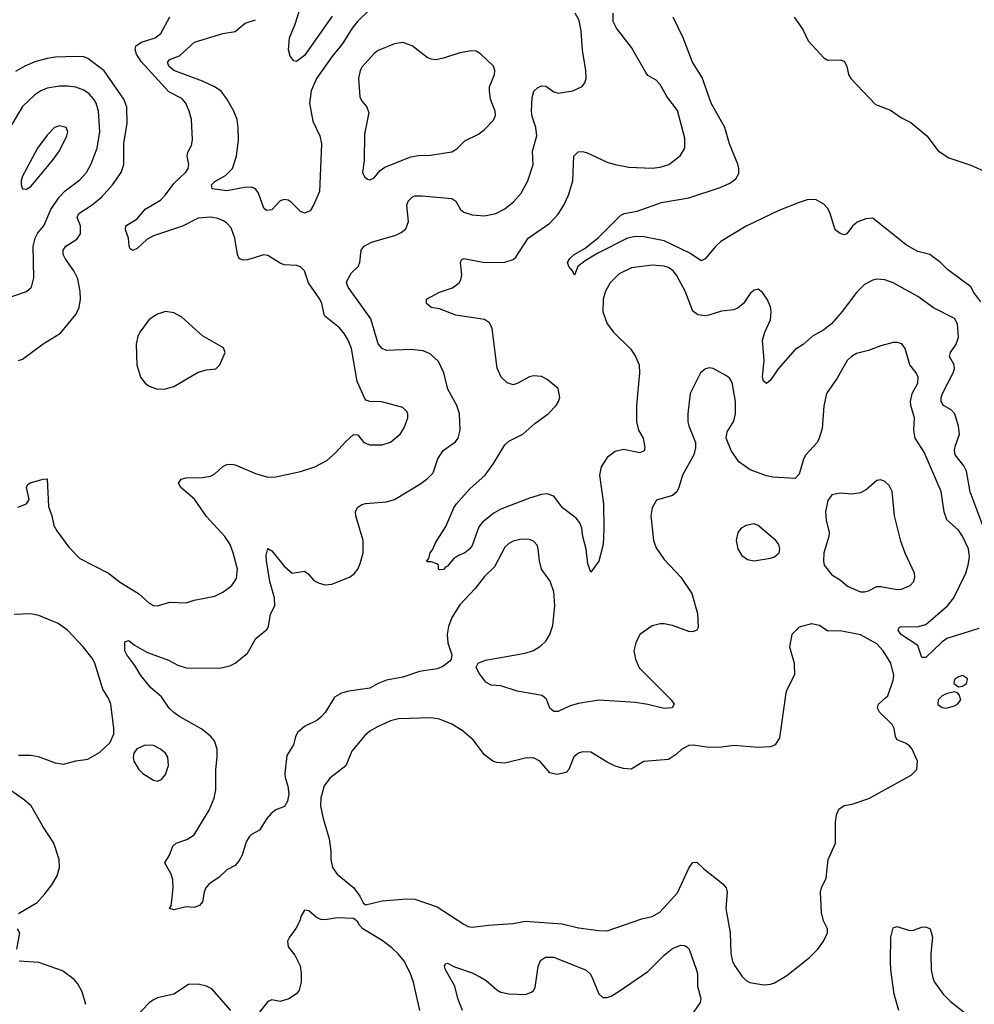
# Model space of a CAD drawing. Header units: inches. Extents: x 1682530 to 1839546, y 640742 to 791647.
# Tile 544 of 656: x 1783636 to 1788307, y 668501 to 673318. Entities that reach past the tile are written whole.
import ezdxf

# ---------------------------------------------------------------- set-up
doc = ezdxf.new("R2010")
doc.units = ezdxf.units.IN
doc.header["$MEASUREMENT"] = 0
doc.layers.add('B7686', color=7, linetype='Continuous')
doc.layers.add('B7687', color=7, linetype='Continuous')

msp = doc.modelspace()

# ---------------------------------------------------------------- linework, layer by layer
at = {"layer": 'B7686', "color": 5}
for points, elevation in [([(1783630, 669720.3), (1783690, 669719.3), (1783727.1, 669712.9), (1783810, 669683), (1783850, 669676.2), (1783910, 669691.8), (1783970, 669701.1), (1784027.1, 669732.9), (1784078, 669782), (1784096.1, 669823.9), (1784095.8, 669850), (1784081.1, 669970), (1784070, 669998), (1784068.8, 670000)], 580), ([(1785175.2, 670000), (1785130.6, 669929.4), (1785110, 669905.1), (1785090, 669888.7), (1785030, 669859.7), (1784996, 669830), (1784985.5, 669810), (1784976.1, 669770), (1784942.4, 669717.6), (1784933.8, 669630), (1784934.9, 669610), (1784948.7, 669568.7), (1784952.2, 669530), (1784945.9, 669494.1), (1784931.6, 669468.4), (1784890, 669451.8), (1784866, 669434), (1784845.3, 669410), (1784810, 669352.3), (1784770, 669331.6), (1784759.4, 669320.6), (1784744.2, 669295.8), (1784724, 669230), (1784710, 669205.1), (1784690, 669180.7), (1784650, 669158.4), (1784610, 669121.6), (1784563, 669090), (1784546.4, 669070), (1784538.4, 669050), (1784530, 669002), (1784516.1, 668983.9), (1784490, 668975.1), (1784450, 668978.4), (1784390, 668963.7), (1784369.3, 668969.3), (1784376.5, 668983.5), (1784380.9, 669010), (1784387.3, 669070), (1784385.6, 669110), (1784377.4, 669137.4), (1784346.3, 669193.7), (1784369.1, 669230.9), (1784384.8, 669275.2), (1784402, 669290), (1784453.1, 669306.9), (1784489.6, 669330.4), (1784563.5, 669450), (1784587.1, 669510), (1784596, 669550), (1784595.8, 669650), (1784602.8, 669710), (1784601.8, 669750), (1784588.7, 669790), (1784570, 669813.5), (1784526.7, 669846.7), (1784415.1, 669910), (1784390, 669928.7), (1784367.2, 669950), (1784333.1, 670000)], 560), ([(1787380.9, 670000), (1787354.6, 669805.4), (1787333.4, 669770), (1787310, 669760.5), (1787250, 669756.8), (1787130, 669767.7), (1787070, 669758.9), (1787010, 669757.1), (1786931.4, 669768.6), (1786910, 669766.4), (1786875.8, 669750), (1786850, 669724.2), (1786810, 669698.4), (1786690.4, 669689.6), (1786628, 669652), (1786590, 669655.1), (1786550, 669666.3), (1786510, 669685.4), (1786430, 669734), (1786390, 669735.8), (1786370, 669729.6), (1786348.2, 669711.8), (1786323.1, 669650), (1786310, 669635.8), (1786264.7, 669624.7), (1786230, 669633.3), (1786180.5, 669690), (1786150, 669707.6), (1786110, 669705.3), (1786010, 669681.5), (1785970, 669683.4), (1785950.5, 669690.5), (1785910, 669721.5), (1785854.6, 669794.6), (1785800.7, 669840.7), (1785751.2, 669871.2), (1785690, 669896), (1785650, 669902.2), (1785490, 669897.1), (1785450, 669887.3), (1785383.5, 669856.5), (1785350, 669837.4), (1785324, 669816), (1785260.9, 669739.1), (1785231.9, 669668.1), (1785153, 669607), (1785126.3, 669570), (1785108.7, 669511.3), (1785108.1, 669470), (1785120.7, 669410), (1785150.2, 669310), (1785158, 669250), (1785157.6, 669210), (1785166, 669170), (1785190, 669138), (1785270.4, 669070), (1785300.5, 669030), (1785316.8, 668996.8), (1785327.7, 668987.7), (1785410, 669007.6), (1785530, 669017.2), (1785570, 669016), (1785678.2, 668978.2), (1785810, 668892.8), (1785830, 668882.3), (1785850, 668878.3), (1785930, 668888.8), (1786050, 668896.5), (1786110, 668907.6), (1786290, 668894), (1786370, 668874.7), (1786470, 668861.5), (1786510, 668860.8), (1786681, 668919), (1786730, 668930.2), (1786767.9, 668952.1), (1786854.1, 669045.9), (1786911.2, 669170), (1786930, 669194.4), (1786950, 669196.4), (1786983.8, 669163.8), (1787077.1, 669090), (1787092.7, 669070), (1787097.6, 669050), (1787091.5, 668970), (1787113.2, 668850), (1787115.3, 668750), (1787124.6, 668710), (1787134.9, 668690), (1787170, 668638.4), (1787190, 668617.6), (1787208.2, 668608.2), (1787276.7, 668596.7), (1787310, 668599), (1787330, 668606.3), (1787390, 668642.3), (1787500.7, 668730), (1787541.6, 668770), (1787569.5, 668810), (1787589.5, 668850), (1787589.4, 668870), (1787569.7, 668909.7), (1787558.7, 668950), (1787555.1, 669050), (1787558.7, 669070), (1787582, 669118), (1787591.3, 669210), (1787628, 669290), (1787627.7, 669392.3), (1787632.7, 669427.3), (1787644.9, 669455.1), (1787670, 669473), (1787710, 669480.5), (1787791.4, 669508.6), (1787997.5, 669622.5), (1788025.2, 669650), (1788029.2, 669690), (1788003.7, 669750), (1787990, 669766), (1787970, 669779.3), (1787930, 669795.3), (1787921.2, 669810), (1787914.5, 669850), (1787904.5, 669870), (1787843, 669930), (1787833, 669950), (1787838.4, 669970), (1787873.1, 670000)], 580), ([(1786813.7, 670000), (1786823.7, 669990), (1786838, 669970), (1786828.2, 669951.8), (1786790, 669947.8), (1786710, 669968.4), (1786650, 669976.9), (1786470, 669989.7), (1786370, 669973.3), (1786330, 669961.1), (1786270, 669934), (1786250, 669933.3), (1786230, 669949.3), (1786213.4, 669993.4), (1786206, 670000)], 560), ([(1788140.5, 670000), (1788130.5, 669990), (1788128.4, 669968.4), (1788150, 669953.4), (1788170, 669950.4), (1788210, 669961.1), (1788224.5, 669970), (1788240.7, 669990), (1788238, 670000)], 580), ([(1783630, 668946), (1783720.7, 668999.3), (1783758.9, 669041.1), (1783793.8, 669086.2), (1783819.7, 669130), (1783831.1, 669170), (1783828.6, 669210), (1783803.5, 669290), (1783750, 669369.6), (1783691.5, 669471.5), (1783659.6, 669499.6), (1783554, 669574)], 580), ([(1785593.1, 668470), (1785562.9, 668610), (1785548.9, 668650), (1785518.8, 668710), (1785488.3, 668748.3), (1785457.6, 668777.6), (1785410, 668812.4), (1785315.4, 668870), (1785296.9, 668890), (1785290, 668905.2), (1785270, 668921.2), (1785190, 668923.6), (1785130, 668914), (1785110, 668915.1), (1785087, 668927), (1785050, 668959), (1785030, 668962), (1785011.3, 668930), (1785006.8, 668910), (1784987.7, 668872.3), (1784956, 668830), (1784946.8, 668810), (1784950, 668782), (1784981.6, 668741.6), (1785008.7, 668688.7), (1785013.8, 668653.8), (1785013.4, 668610), (1785003.8, 668570), (1784990, 668552.3), (1784952.5, 668527.5), (1784910, 668515.1), (1784870, 668522.7), (1784850, 668515.1), (1784810, 668462.4)], 580), ([(1783622, 668770), (1783636, 668850), (1783626, 668870)], 580), ([(1787937.4, 668470), (1787914.9, 668550), (1787898, 668670), (1787896.5, 668710), (1787898.3, 668830), (1787910, 668874.8), (1787930, 668882), (1787990, 668862), (1788010, 668863), (1788050, 668878), (1788070, 668880.5), (1788090.3, 668870.3), (1788103.1, 668830), (1788094, 668750), (1788095.2, 668670), (1788103.5, 668630), (1788112.4, 668610), (1788154.9, 668550), (1788190, 668514.9), (1788290, 668436.5)], 560), ([(1785802.8, 668470), (1785779.3, 668530), (1785765.3, 668590), (1785719.7, 668670), (1785715.1, 668690), (1785721.3, 668698.7), (1785730, 668703), (1785764.1, 668684.1), (1785850, 668654.3), (1785890, 668634.2), (1785917.7, 668617.7), (1785970, 668571.5), (1785990, 668559.7), (1786030, 668553), (1786110.8, 668549.2), (1786139.5, 668560.5), (1786150.8, 668569.2), (1786157.6, 668582.4), (1786173.7, 668686.3), (1786184.8, 668715.2), (1786208.9, 668731.1), (1786250, 668731.9), (1786408.3, 668668.3), (1786427.9, 668650), (1786435.8, 668635.8), (1786470, 668553), (1786490, 668534.9), (1786510, 668534), (1786530, 668540.3), (1786570, 668564.6), (1786710, 668661.3), (1786790, 668741.3), (1786830, 668773.4), (1786870, 668790.3), (1786890, 668788), (1786901.3, 668781.3), (1786911.4, 668771.4), (1786948.5, 668668.5), (1786952.6, 668650), (1786951.8, 668590), (1786969.2, 668530), (1786965, 668510), (1786918.6, 668441.4)], 560), ([(1783959.6, 668499.6), (1783941.5, 668561.5), (1783920.7, 668600.7), (1783903.1, 668623.1), (1783844.8, 668664.8), (1783730, 668706), (1783632.7, 668712.7)], 580), ([(1784669.8, 668470), (1784576.7, 668576.7), (1784550, 668589.8), (1784510, 668599.8), (1784462, 668598), (1784390, 668551.2), (1784310, 668532.6), (1784290, 668523.1), (1784270, 668508.3), (1784201.8, 668438.2)], 580)]:
    msp.add_lwpolyline(points, dxfattribs=dict(at, elevation=elevation))
at = {"layer": 'B7686', "color": 5, "elevation": 580}
msp.add_lwpolyline([(1784250, 669769.3), (1784208.4, 669751.6), (1784194, 669730), (1784190.7, 669710), (1784194, 669690), (1784218.8, 669650), (1784238.8, 669630), (1784290, 669598), (1784310, 669593.4), (1784330, 669600.7), (1784350, 669626), (1784363.6, 669670), (1784360.7, 669710), (1784350, 669729.2), (1784325.2, 669750), (1784290, 669767)], close=True, dxfattribs=at)
at = {"layer": 'B7687', "color": 5}
for points, elevation in [([(1785165, 673335), (1785030, 673143), (1784990, 673113.2), (1784977.2, 673117.2), (1784960.1, 673140.1), (1784951.6, 673170), (1784956.8, 673230), (1784983.8, 673296.2), (1785019.1, 673410)], 540), ([(1784333.1, 670000), (1784330, 670004.5), (1784277.6, 670050), (1784229, 670109), (1784199, 670159), (1784159.7, 670210), (1784149.7, 670230.3), (1784150, 670274), (1784170, 670281), (1784198.4, 670258.4), (1784261.6, 670221.6), (1784364.6, 670184.6), (1784410, 670159.5), (1784450, 670147.2), (1784614.7, 670145.3), (1784663.6, 670156.4), (1784689.6, 670170.4), (1784750, 670219.1), (1784791.8, 670290), (1784845.7, 670334.3), (1784854, 670350), (1784863.5, 670410), (1784884, 670450), (1784882, 670490), (1784860.6, 670570), (1784843.1, 670670), (1784842, 670698), (1784849.6, 670730.4), (1784870, 670719.1), (1784930, 670643.8), (1784970, 670610.4), (1785030, 670619.5), (1785047.8, 670607.8), (1785074.8, 670574.8), (1785100.7, 670560.7), (1785130, 670553.6), (1785164, 670556), (1785249.5, 670590), (1785272.4, 670607.6), (1785290, 670630.5), (1785302.5, 670657.5), (1785316.4, 670710), (1785317.2, 670770), (1785281.3, 670890), (1785279.6, 670910), (1785288.3, 670931.7), (1785310, 670946), (1785328.4, 670951.6), (1785430, 670958.5), (1785469.8, 670970.2), (1785594.1, 671045.9), (1785630, 671072.2), (1785658.5, 671101.5), (1785682.7, 671170), (1785708.3, 671210), (1785767.9, 671252.1), (1785782, 671270), (1785791.9, 671310), (1785788.8, 671390), (1785775, 671430), (1785731.6, 671510), (1785710.6, 671590.6), (1785685.4, 671645.4), (1785643.7, 671683.7), (1785610, 671698.5), (1785550, 671704.1), (1785430, 671699.1), (1785409.8, 671709.8), (1785390, 671732), (1785354, 671854), (1785243.5, 672010), (1785235.6, 672030), (1785238.3, 672041.7), (1785260.3, 672079.7), (1785291.5, 672110), (1785299.7, 672130), (1785307.6, 672190), (1785322, 672210), (1785357.2, 672230), (1785476.6, 672263.4), (1785503.1, 672276.9), (1785525.1, 672294.9), (1785538.9, 672330), (1785529.8, 672410), (1785536.9, 672430), (1785556, 672450), (1785570, 672456), (1785603.1, 672456.9), (1785750, 672443.7), (1785770.2, 672430.2), (1785792.2, 672390), (1785810, 672376), (1785850, 672362.8), (1785910, 672358), (1785966, 672370), (1786010, 672392.6), (1786052.4, 672427.6), (1786089.7, 672470), (1786122, 672530), (1786148.8, 672610), (1786145.5, 672674.5), (1786165.6, 672750), (1786160.8, 672790), (1786143.9, 672843.9), (1786140.7, 672870), (1786143.3, 672936.7), (1786152, 672968), (1786170, 672985.3), (1786190, 672994.6), (1786210, 672993.4), (1786250, 672965.7), (1786270, 672958.9), (1786342, 672970), (1786388.3, 672991.7), (1786401.6, 673010), (1786408.2, 673030), (1786406.4, 673070), (1786389.1, 673169.1), (1786383, 673263), (1786374, 673314), (1786353.3, 673350)], 560), ([(1785350, 673367.7), (1785289.4, 673310), (1785262.9, 673277.1), (1785217.5, 673202.5), (1785163.7, 673136.3), (1785088.6, 673030), (1785061.6, 672970), (1785054.8, 672910), (1785070, 672821), (1785103.9, 672750), (1785112.4, 672710), (1785102.3, 672477.7), (1785073, 672410), (1785056.5, 672383.5), (1785030, 672372.3), (1785010, 672379.3), (1784964.9, 672424.9), (1784950, 672434.5), (1784930, 672438.4), (1784910, 672432), (1784870, 672388.3), (1784843.9, 672383.9), (1784830, 672396), (1784804.4, 672470), (1784789.8, 672489.8), (1784770, 672498), (1784736.5, 672496.5), (1784650, 672480.9), (1784577.2, 672490), (1784575.1, 672510), (1784590, 672526.4), (1784643.8, 672556.2), (1784676.8, 672590), (1784696.4, 672650), (1784706.9, 672730), (1784705.7, 672790), (1784699.7, 672830), (1784684.4, 672870), (1784650, 672931.6), (1784620.5, 672970), (1784589.7, 672990), (1784530, 673018), (1784389.7, 673070), (1784366, 673090), (1784359.1, 673110), (1784370, 673122.6), (1784418.6, 673141.4), (1784491.4, 673208.6), (1784630, 673251), (1784690, 673260.2), (1784739.5, 673300.5), (1784790, 673318.2)], 560), ([(1788350, 670838.3), (1788287.5, 671007.5), (1788268.1, 671110), (1788255.8, 671135.8), (1788213.7, 671190), (1788209.9, 671210), (1788213.1, 671230), (1788233.9, 671290), (1788229.3, 671329.3), (1788211.5, 671390), (1788194.3, 671410), (1788155.8, 671430), (1788145.7, 671450), (1788145.7, 671470), (1788151.9, 671490), (1788203.9, 671590), (1788209.8, 671610), (1788208, 671630), (1788185.5, 671670), (1788189.8, 671690), (1788217.7, 671730), (1788230, 671764.7), (1788224.5, 671830), (1788210, 671855.4), (1788108, 671908), (1788030, 671963.1), (1787910, 672030.9), (1787870, 672045.1), (1787830, 672048.4), (1787810, 672044.4), (1787770, 672022), (1787730, 671983.5), (1787660.3, 671890), (1787608.9, 671830), (1787570, 671800.7), (1787516, 671770), (1787470, 671729.8), (1787430, 671705.1), (1787346.5, 671610), (1787310, 671554.5), (1787290, 671538), (1787276, 671550), (1787271.4, 671571.4), (1787279.3, 671650), (1787270.9, 671750), (1787282.7, 671790), (1787309.7, 671850), (1787313.7, 671890), (1787310, 671914), (1787293.6, 671950), (1787270, 671984), (1787250, 671999), (1787230, 671995.3), (1787210, 671979), (1787177.1, 671930), (1787151.8, 671908.2), (1787130, 671898.7), (1787070, 671892), (1787007.8, 671872.2), (1786989.8, 671869.8), (1786954.2, 671874.2), (1786930, 671891.3), (1786892, 671990), (1786850, 672068.2), (1786832.8, 672090), (1786810, 672105), (1786790, 672111.7), (1786730, 672117.8), (1786630, 672104.1), (1786570, 672075), (1786524.5, 672030), (1786502.6, 671990), (1786491.1, 671950), (1786489.4, 671889.4), (1786510.2, 671830.2), (1786540.9, 671790), (1786625.8, 671705.8), (1786649.2, 671670), (1786666.9, 671630), (1786669.2, 671590), (1786654.3, 671430), (1786654.2, 671350), (1786664.1, 671310), (1786687.2, 671270), (1786694.1, 671225.9), (1786691.2, 671208.8), (1786670, 671199.8), (1786590, 671214.5), (1786550, 671206.3), (1786510, 671175.6), (1786480.9, 671130), (1786472.9, 671090), (1786492, 670950), (1786494.3, 670825.7), (1786490.2, 670750), (1786470.3, 670669.7), (1786430, 670615.3), (1786416.2, 670656.2), (1786407.9, 670727.9), (1786390.9, 670790), (1786387.2, 670830), (1786377.3, 670857.3), (1786359.1, 670879.1), (1786291.8, 670930), (1786250, 670986.6), (1786217.7, 670997.7), (1786190, 670994.5), (1786130, 670977.3), (1785990, 670923.7), (1785956.5, 670903.5), (1785900.9, 670859.1), (1785883, 670837), (1785850, 670746), (1785839, 670730), (1785814, 670710), (1785782.6, 670697.4), (1785759.1, 670680.9), (1785730, 670644), (1785719.6, 670640.4), (1785710, 670628), (1785690, 670626), (1785686, 670630), (1785686, 670650), (1785676.4, 670656.4), (1785650, 670666), (1785630, 670666), (1785628, 670670), (1785638, 670682), (1785645.2, 670710), (1785656, 670724), (1785670, 670758), (1785721.6, 670838.4), (1785759.7, 670930), (1785773.3, 670950), (1785837.9, 671022.1), (1785914, 671090), (1785954, 671146), (1786010, 671238.4), (1786030, 671256), (1786098.3, 671290), (1786157.3, 671342.7), (1786221.7, 671390), (1786260.5, 671430), (1786273, 671450), (1786278.4, 671470), (1786270, 671514), (1786217.1, 671557.1), (1786190, 671571.8), (1786150, 671575.6), (1786130, 671571.6), (1786070, 671538), (1786050, 671532.3), (1786021, 671541), (1785992.3, 671570), (1785972.7, 671612.7), (1785947.6, 671807.6), (1785934.7, 671834.7), (1785910, 671851.6), (1785770, 671873.1), (1785690, 671904), (1785649.7, 671909.7), (1785626.6, 671930), (1785626, 671950), (1785690, 671985.8), (1785754, 672006), (1785786.3, 672030), (1785794.6, 672045.4), (1785799.3, 672070), (1785793.3, 672130), (1785797, 672143), (1785808.7, 672150), (1785910, 672130.3), (1786010, 672131.5), (1786050, 672144.6), (1786063.6, 672156.4), (1786123.5, 672250), (1786230, 672322.6), (1786270, 672366.7), (1786298.5, 672410), (1786321.1, 672458.9), (1786342, 672530), (1786347.4, 672650), (1786368.7, 672671.3), (1786390, 672673.1), (1786410, 672668.9), (1786510, 672620.9), (1786550, 672608.9), (1786616.5, 672596.5), (1786730, 672591.3), (1786770, 672596.5), (1786811.6, 672610), (1786867.9, 672652.1), (1786890.7, 672689.3), (1786890, 672739), (1786854.1, 672874.1), (1786802.4, 672942.4), (1786770, 673001.3), (1786750, 673022), (1786710, 673045.6), (1786699.3, 673059.3), (1786630, 673181.6), (1786556.9, 673276.9), (1786540.3, 673310), (1786539.9, 673350)], 540), ([(1783627.6, 670932.4), (1783669, 670950), (1783682, 670970), (1783669.6, 671030), (1783675.5, 671044.5), (1783687.3, 671052.7), (1783750, 671070.5), (1783770, 671071), (1783777.2, 670937.2), (1783793.7, 670890), (1783803.6, 670843.6), (1783817.4, 670817.4), (1783876.7, 670736.7), (1783930, 670682), (1784070, 670610.8), (1784130, 670564.6), (1784218, 670510), (1784270, 670464.2), (1784290, 670452.4), (1784310, 670450.4), (1784370, 670468.4), (1784450, 670464.4), (1784490, 670478.7), (1784590, 670497.4), (1784630, 670517.3), (1784674.7, 670550), (1784696.3, 670583.7), (1784701.2, 670630), (1784681, 670710), (1784665.8, 670750), (1784640.3, 670790), (1784550, 670886.8), (1784491.8, 670971.8), (1784424.5, 671030), (1784412.6, 671050), (1784425.6, 671070), (1784450, 671076.3), (1784530, 671077.8), (1784570, 671085.2), (1784590, 671095.6), (1784630, 671132.2), (1784650, 671141.3), (1784670, 671143.7), (1784690, 671141.1), (1784790, 671097.6), (1784850, 671079.5), (1784890, 671082), (1785010, 671107.2), (1785080.9, 671130), (1785138.6, 671161.4), (1785181.7, 671198.3), (1785230, 671253.4), (1785270, 671288), (1785290, 671286.8), (1785319.1, 671250), (1785350, 671238.3), (1785410, 671238.3), (1785450, 671252), (1785498.4, 671290), (1785518, 671322), (1785535.6, 671370), (1785535.1, 671390), (1785530, 671401.2), (1785510, 671421.3), (1785408.4, 671448.4), (1785349.7, 671449.7), (1785330, 671456.9), (1785324.4, 671464.4), (1785287.5, 671547.5), (1785259.1, 671710), (1785242.9, 671750), (1785223.4, 671783.4), (1785200.3, 671810), (1785127.7, 671870), (1785114.1, 671930), (1785104.5, 671950), (1785049.9, 672030), (1785029.8, 672089.8), (1785010, 672109.6), (1784990, 672116), (1784930, 672118.5), (1784910, 672126.6), (1784850, 672165), (1784830, 672167.1), (1784750, 672143.7), (1784730, 672142.2), (1784710, 672149.7), (1784702.3, 672170), (1784689.1, 672249.1), (1784670, 672299.6), (1784650, 672323), (1784633.4, 672333.4), (1784605.4, 672345.4), (1784571.9, 672351.9), (1784510, 672346.8), (1784432.4, 672307.6), (1784290, 672260.5), (1784258, 672242), (1784210, 672199.4), (1784190, 672188.9), (1784176.8, 672196.8), (1784171.9, 672210), (1784167.8, 672250), (1784154.4, 672290), (1784155.8, 672310), (1784210, 672344.6), (1784250, 672390.5), (1784324.7, 672435.3), (1784350, 672462), (1784390, 672516.9), (1784448.4, 672571.6), (1784459.8, 672590), (1784463.8, 672610), (1784456.1, 672650), (1784459.3, 672670), (1784477.1, 672702.9), (1784481.8, 672730), (1784475.8, 672830), (1784466, 672870), (1784448.2, 672910), (1784430, 672933), (1784365.8, 672965.8), (1784230, 673113.7), (1784206.7, 673150), (1784201.2, 673170), (1784203.9, 673190), (1784231.2, 673208.8), (1784298.5, 673230), (1784327.1, 673250), (1784370, 673332.8)], 580), ([(1788338.4, 671938.4), (1788304.2, 671984.2), (1788290, 672011.9), (1788176.6, 672096.6), (1788142.4, 672130), (1788090, 672169.7), (1788030, 672184.2), (1787975.5, 672215.5), (1787810, 672346.6), (1787775.6, 672344.4), (1787733.3, 672326.7), (1787711.7, 672308.3), (1787682.8, 672270), (1787670, 672265.1), (1787650, 672271.6), (1787625.6, 672290), (1787602.4, 672370), (1787590, 672395.1), (1787570, 672415.8), (1787530, 672439.1), (1787490, 672437.2), (1787450, 672424.1), (1787350, 672384.5), (1787190, 672308.2), (1787067.4, 672232.6), (1787041.8, 672210), (1786990, 672148), (1786970, 672137.6), (1786915.2, 672175.2), (1786790, 672236.2), (1786690, 672255.3), (1786650, 672258), (1786610, 672248.7), (1786464.8, 672175.2), (1786402.4, 672137.6), (1786366.8, 672110), (1786350, 672068.7), (1786341.2, 672090), (1786323.7, 672110), (1786317, 672130), (1786327.8, 672150), (1786349.6, 672170), (1786400.8, 672199.2), (1786467.6, 672252.4), (1786578, 672362), (1786594, 672370), (1786658, 672382), (1786776.9, 672423.1), (1786910, 672446.5), (1787063.4, 672496.6), (1787110, 672518.4), (1787140, 672540), (1787154.1, 672565.9), (1787154.8, 672590), (1787150.5, 672610.5), (1787108.8, 672710), (1787086.2, 672790), (1787018.9, 672910), (1786974.7, 673034.7), (1786928.3, 673110), (1786881.7, 673230), (1786833.3, 673330)], 520), ([(1787426.4, 673330), (1787468, 673270), (1787494.2, 673214.2), (1787570, 673130.8), (1787590, 673120.7), (1787650, 673122), (1787670, 673114.8), (1787683, 673090), (1787690.7, 673050), (1787702.8, 673030), (1787823.4, 672903.4), (1787896.2, 672876.2), (1787950, 672838), (1787995.8, 672815.8), (1788074, 672750), (1788130, 672677.1), (1788182.4, 672642.4), (1788290, 672606.3), (1788370, 672570.3)], 520), ([(1783630, 671650.3), (1783650, 671657), (1783750, 671732.8), (1783835.5, 671784.5), (1783910, 671875.8), (1783927.7, 671910), (1783933.3, 671950), (1783932.2, 671987.8), (1783919.9, 672050), (1783901.3, 672090), (1783858, 672150), (1783849, 672170), (1783848, 672190), (1783861.7, 672210), (1783915.8, 672244.2), (1783933.3, 672270), (1783933.9, 672310), (1783917.7, 672350), (1783924.5, 672370), (1783990, 672412.6), (1784036.3, 672450), (1784090.6, 672510), (1784133, 672570), (1784144.9, 672610), (1784145.4, 672714.6), (1784161.8, 672810), (1784159.5, 672890), (1784144.9, 672930), (1784050, 673068.3), (1783970, 673129), (1783950, 673135.7), (1783910, 673138), (1783810, 673135.5), (1783770, 673128.6), (1783710, 673111.9), (1783661.1, 673090), (1783616.1, 673063.9)], 620), ([(1783570, 671954.2), (1783670, 671988), (1783693.6, 672010), (1783705.6, 672054.4), (1783701.8, 672210), (1783711.3, 672250), (1783725.3, 672274.7), (1783754.8, 672310), (1783787.8, 672390), (1783829, 672450), (1783858.7, 672481.3), (1783930, 672534.4), (1783962.8, 672570), (1783986.4, 672613.6), (1784014.9, 672690), (1784027.3, 672770), (1784021.5, 672870), (1784009.9, 672909.9), (1783998, 672930), (1783975.2, 672955.2), (1783950, 672972.5), (1783910, 672988.2), (1783870, 672993), (1783830, 672992.2), (1783770, 672983.5), (1783738.7, 672970), (1783710, 672950.7), (1783650, 672892.9), (1783590, 672792.4)], 640), ([(1788330, 670339.8), (1788172.6, 670290), (1788147.4, 670272.6), (1788070, 670197.2), (1788057.2, 670197.2), (1788050, 670198.4), (1788030, 670255.6), (1787950, 670309.1), (1787934, 670330), (1787937.6, 670342.4), (1787949, 670350), (1788028, 670348), (1788070, 670359.8), (1788175.5, 670450), (1788206.6, 670490), (1788265.6, 670610), (1788277.8, 670650), (1788283.1, 670690), (1788278, 670730), (1788250, 670791.1), (1788230, 670820.4), (1788171.9, 670871.9), (1788159.3, 670910), (1788145.1, 671010), (1788062.5, 671202.5), (1788017.4, 671270), (1788010.7, 671310), (1788014.8, 671370), (1787996.2, 671430), (1787994.5, 671450), (1788003.7, 671490), (1788030, 671539.1), (1788032.8, 671570), (1788023.1, 671590), (1787991.5, 671630), (1787969.5, 671710), (1787952.1, 671732.1), (1787930, 671738.9), (1787910, 671738.9), (1787850, 671722.2), (1787790, 671699.1), (1787730, 671684.4), (1787706, 671670), (1787685.3, 671650), (1787636.2, 671563.8), (1787584.2, 671490), (1787570, 671428), (1787561.8, 671318.2), (1787548.7, 671270), (1787538.4, 671250), (1787483.1, 671190), (1787471.9, 671168.1), (1787450, 671095.1), (1787430, 671073.6), (1787320.4, 671079.6), (1787290, 671086.3), (1787210, 671116.4), (1787155.4, 671155.4), (1787117.6, 671210), (1787092.6, 671270), (1787098, 671302), (1787130, 671353.4), (1787139.2, 671390), (1787138.2, 671450), (1787122.7, 671542.7), (1787110, 671562.7), (1787094.9, 671574.9), (1787030, 671612.3), (1787010, 671615.1), (1786992, 671610), (1786967.3, 671590), (1786917.3, 671490), (1786905.3, 671390), (1786905.3, 671350), (1786910, 671331.3), (1786942.6, 671250), (1786943.1, 671223.1), (1786934.7, 671190), (1786878.5, 671090), (1786861.5, 671030), (1786851, 671009), (1786830, 670989.7), (1786752.3, 670967.7), (1786730.4, 670930), (1786724.9, 670890), (1786737.4, 670770), (1786750, 670734), (1786790, 670676.4), (1786870.3, 670590), (1786924.4, 670510), (1786952.4, 670412.4), (1786955.3, 670344.7), (1786948.9, 670331.1), (1786930, 670322.6), (1786910, 670325.1), (1786830, 670354.5), (1786790, 670361.7), (1786770, 670362), (1786730, 670353), (1786670.5, 670310), (1786650.4, 670270), (1786641.3, 670230), (1786648.7, 670190), (1786667.4, 670147.4), (1786813.7, 670000)], 560), ([(1786206, 670000), (1786192.3, 670012.3), (1786070, 670033.5), (1785990, 670059.7), (1785943, 670063), (1785917.2, 670077.2), (1785882.7, 670122.7), (1785869.3, 670150), (1785879, 670170), (1785914.7, 670185.3), (1786110, 670218.3), (1786150, 670231.8), (1786185.2, 670254.8), (1786210, 670278.4), (1786229.8, 670310.2), (1786245.2, 670354.8), (1786255, 670450), (1786250, 670519), (1786231.6, 670571.6), (1786189.7, 670630), (1786178.9, 670670), (1786173.7, 670730), (1786167.3, 670747.3), (1786150, 670767.6), (1786130, 670775.4), (1786090, 670776), (1786050, 670766.6), (1786030, 670755.8), (1786010, 670737.6), (1785958.8, 670641.2), (1785910, 670594.3), (1785864.6, 670535.4), (1785790, 670455.1), (1785750, 670393.3), (1785734.4, 670350), (1785728.1, 670310), (1785730.3, 670270), (1785750.6, 670210), (1785748, 670190), (1785740.9, 670179.1), (1785706.4, 670153.6), (1785678.1, 670141.9), (1785591.5, 670128.5), (1785510, 670100.7), (1785430, 670086.5), (1785390, 670070.5), (1785350, 670046.9), (1785246.6, 670033.4), (1785210, 670023.2), (1785177.1, 670002.9), (1785175.2, 670000)], 560), ([(1784068.8, 670000), (1784042.8, 670042.8), (1784004.3, 670170), (1783990, 670195), (1783946.3, 670250), (1783870, 670331.9), (1783824.5, 670364.5), (1783730, 670403.7), (1783690, 670410.8), (1783608.8, 670408.8)], 580), ([(1787873.1, 670000), (1787884.7, 670010), (1787910, 670087.3), (1787913.6, 670110), (1787899.2, 670170), (1787861.5, 670230), (1787830, 670263.9), (1787750, 670308.7), (1787650, 670328.5), (1787590, 670326), (1787550, 670353.6), (1787510, 670361.6), (1787450, 670346.6), (1787414, 670310), (1787403, 670250), (1787424.9, 670170), (1787427.3, 670112.7), (1787390, 670039), (1787383.1, 670016.9), (1787380.9, 670000)], 580), ([(1788238, 670000), (1788234.2, 670014.2), (1788225.6, 670025.6), (1788209.4, 670029.4), (1788170, 670020.7), (1788150, 670009.5), (1788140.5, 670000)], 580)]:
    msp.add_lwpolyline(points, dxfattribs=dict(at, elevation=elevation))
for points, elevation in [([(1785510, 673206), (1785470, 673200.8), (1785390, 673167.1), (1785370, 673152.4), (1785312.2, 673087.8), (1785302.2, 673070), (1785294.4, 673030), (1785299.9, 672939.9), (1785310, 672918.8), (1785333.1, 672893.1), (1785344.7, 672864.7), (1785322.7, 672757.3), (1785322.3, 672630), (1785314, 672570), (1785322.8, 672550), (1785337.3, 672537.3), (1785350, 672534), (1785370, 672544.9), (1785400.3, 672579.7), (1785423.1, 672596.9), (1785550, 672646.4), (1785586.8, 672653.2), (1785645.4, 672654.6), (1785750, 672671), (1785774.5, 672685.5), (1785814.4, 672725.6), (1785881.3, 672758.7), (1785910, 672780.8), (1785954.2, 672825.8), (1785964.8, 672850), (1785962.2, 672870), (1785940.3, 672930), (1785934.2, 672970), (1785935.6, 672990), (1785958.9, 673050), (1785961.6, 673070), (1785954.5, 673090), (1785890, 673151.5), (1785870, 673163.5), (1785845.6, 673165.6), (1785790, 673155.8), (1785710, 673129.7), (1785670, 673122.2), (1785650, 673124.7), (1785630, 673133.7), (1785556.3, 673190)], 580), ([(1783830, 672798.9), (1783805.5, 672790), (1783770, 672753.6), (1783723.2, 672690), (1783650, 672552), (1783643.6, 672530), (1783642.6, 672510), (1783650, 672490.8), (1783670, 672488.4), (1783690, 672501.3), (1783796.9, 672630), (1783830, 672677.1), (1783866.9, 672750), (1783871.1, 672770), (1783862.7, 672790)], 660), ([(1784350, 671891.1), (1784310, 671877.4), (1784270, 671851.3), (1784223.7, 671790), (1784213.7, 671770), (1784205.7, 671730), (1784208.8, 671630), (1784226.7, 671570), (1784250, 671539.1), (1784270, 671525.5), (1784310.4, 671510.4), (1784350, 671512), (1784390, 671524.2), (1784510, 671593.4), (1784550, 671605.3), (1784595.1, 671610), (1784614.7, 671630), (1784642, 671690), (1784632.8, 671712.8), (1784530, 671771.6), (1784430, 671863.5), (1784390, 671884)], 620), ([(1787850, 671066.6), (1787830, 671063.7), (1787779.6, 671020.4), (1787750, 671003), (1787710, 670996.9), (1787650, 671001.7), (1787610, 670993), (1787590, 670966), (1787578.8, 670910), (1787582, 670870), (1787597.1, 670810), (1787594.9, 670790), (1787570.4, 670710), (1787568.4, 670670), (1787573, 670650), (1787610, 670602), (1787650, 670578), (1787686.8, 670546.8), (1787750, 670519.7), (1787770, 670518.5), (1787790, 670523.6), (1787830, 670544.9), (1787850, 670545.3), (1787929.5, 670530.5), (1787950, 670532.7), (1787992.7, 670550), (1788011.8, 670570), (1788016.2, 670590), (1788014, 670610), (1787968.6, 670708.6), (1787947.6, 670767.6), (1787916.9, 670890), (1787905.1, 671010), (1787890, 671039.3), (1787870, 671058)], 580), ([(1787230, 670851.8), (1787190, 670843.7), (1787166.8, 670830), (1787150.5, 670809.5), (1787142, 670770), (1787150.7, 670730), (1787170, 670696), (1787197.3, 670677.3), (1787230, 670670.7), (1787310, 670684.4), (1787330, 670690.5), (1787351.5, 670710), (1787355.1, 670730), (1787351.3, 670750), (1787336.2, 670770), (1787250, 670842.9)], 580), ([(1788250, 670109.2), (1788230, 670103.7), (1788210.8, 670090), (1788207.3, 670070), (1788230, 670054.8), (1788250, 670057.3), (1788269, 670070), (1788274, 670090), (1788270, 670099)], 580)]:
    msp.add_lwpolyline(points, close=True, dxfattribs=dict(at, elevation=elevation))

doc.saveas('drawing.dxf')
